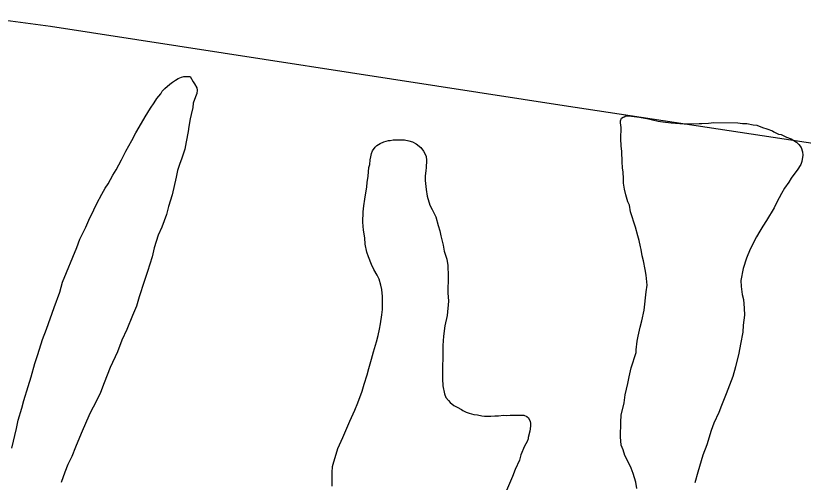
# Model space of a CAD drawing. Extents: x 3161514 to 3199414, y 831166 to 856601.
# Drawn here: x 3167237 to 3169026, y 839874 to 840933 of the extents above; entities that cross this region are included whole.
import ezdxf

# ---------------------------------------------------------------- set-up
doc = ezdxf.new("R2010")
doc.units = 0
doc.layers.add('V-SITE-VEGE', color=7, linetype='Continuous')
doc.layers.add('V-TOPO-SHOR', color=7, linetype='Continuous')

msp = doc.modelspace()

# ---------------------------------------------------------------- linework, layer by layer
at = {"layer": 'V-SITE-VEGE'}
for p, q in [((3167606, 840790.5), (3167613.7, 840793.8)), ((3167613.7, 840793.8), (3167618.8, 840795.5)), ((3167618.8, 840795.5), (3167633.3, 840795.3)), ((3167633.3, 840795.3), (3167640, 840783.3)), ((3167575.9, 840767.9), (3167587.1, 840778)), ((3167587.1, 840778), (3167593.1, 840782.2)), ((3167593.1, 840782.2), (3167600, 840787.2)), ((3167600, 840787.2), (3167606, 840790.5)), ((3167640, 840783.3), (3167643.3, 840778.9)), ((3167643.3, 840778.9), (3167648.3, 840769.5)), ((3167566.3, 840756.1), (3167569.8, 840762.1)), ((3167569.8, 840762.1), (3167575.9, 840767.9)), ((3167648.1, 840756.7), (3167645.5, 840749.1)), ((3167649.1, 840764.4), (3167648.1, 840756.7)), ((3167648.3, 840769.5), (3167649.1, 840764.4)), ((3167551.6, 840735.9), (3167557.7, 840745.2)), ((3167557.7, 840745.2), (3167566.3, 840756.1)), ((3167645.5, 840749.1), (3167640.2, 840734.7)), ((3167530.7, 840703.8), (3167542.9, 840723.2)), ((3167542.9, 840723.2), (3167551.6, 840735.9)), ((3167639.2, 840725.3), (3167635.5, 840709.2)), ((3167640.2, 840734.7), (3167639.2, 840725.3)), ((3167522.8, 840689.4), (3167530.7, 840703.8)), ((3167635.5, 840709.2), (3167632.9, 840699)), ((3168613.7, 840700.8), (3168617.1, 840703.3)), ((3168617.1, 840703.3), (3168619.7, 840704.1)), ((3168619.7, 840704.1), (3168623.1, 840705.8)), ((3168623.1, 840705.8), (3168635.9, 840705.6)), ((3168635.9, 840705.6), (3168654.6, 840702.8)), ((3168654.6, 840702.8), (3168675, 840699.1)), ((3167509.7, 840667.5), (3167522.8, 840689.4)), ((3167632.9, 840699), (3167630.1, 840682)), ((3168611, 840694.9), (3168613.7, 840700.8)), ((3168611, 840689.8), (3168611, 840694.9)), ((3168612.5, 840679.5), (3168611, 840689.8)), ((3168675, 840699.1), (3168683.5, 840697.3)), ((3168683.5, 840697.3), (3168697.1, 840693.7)), ((3168697.1, 840693.7), (3168707.3, 840692.7)), ((3168707.3, 840692.7), (3168726, 840689.9)), ((3168726, 840689.9), (3168736.2, 840689.7)), ((3168736.2, 840689.7), (3168755.8, 840687.8)), ((3168755.8, 840687.8), (3168769.4, 840687.6)), ((3168769.4, 840687.6), (3168789.9, 840689)), ((3168789.9, 840689), (3168795.9, 840688.9)), ((3168795.9, 840688.9), (3168811.2, 840689.6)), ((3168811.2, 840689.6), (3168823.1, 840691.1)), ((3168823.1, 840691.1), (3168877.7, 840690.4)), ((3168877.7, 840690.4), (3168888.7, 840688.5)), ((3168888.7, 840688.5), (3168898.1, 840688.4)), ((3168898.1, 840688.4), (3168912.5, 840685.6)), ((3168912.5, 840685.6), (3168921.1, 840684.6)), ((3167501, 840649.7), (3167509.7, 840667.5)), ((3167629, 840670.1), (3167624.5, 840647.1)), ((3167630.1, 840682), (3167629, 840670.1)), ((3168612.2, 840654), (3168612.5, 840679.5)), ((3168921.1, 840684.6), (3168933.8, 840679.4)), ((3168933.8, 840679.4), (3168943.9, 840676.7)), ((3168943.9, 840676.7), (3168956.7, 840672.2)), ((3168956.7, 840672.2), (3168959.2, 840669.6)), ((3168959.2, 840669.6), (3168970.2, 840664.4)), ((3167487, 840626), (3167501, 840649.7)), ((3168073.5, 840646.9), (3168083.8, 840650.2)), ((3168083.8, 840650.2), (3168088.1, 840650.1)), ((3168088.1, 840650.1), (3168094.9, 840651.7)), ((3168094.9, 840651.7), (3168120.5, 840651.4)), ((3168120.5, 840651.4), (3168129.8, 840649.5)), ((3168129.8, 840649.5), (3168138.3, 840646.9)), ((3168612.8, 840637.8), (3168612.2, 840654)), ((3168970.2, 840664.4), (3168976.1, 840663.4)), ((3168976.1, 840663.4), (3168988, 840657.3)), ((3168988, 840657.3), (3168999, 840653.7)), ((3168999, 840653.7), (3169010.8, 840645.9)), ((3167624.5, 840647.1), (3167620.8, 840630.1)), ((3168047.7, 840626.8), (3168053.8, 840635.2)), ((3168053.8, 840635.2), (3168057.2, 840638.6)), ((3168057.2, 840638.6), (3168065, 840643.6)), ((3168065, 840643.6), (3168073.5, 840646.9)), ((3168138.3, 840646.9), (3168146.8, 840642.5)), ((3168146.8, 840642.5), (3168157.7, 840633.8)), ((3168157.7, 840633.8), (3168163.6, 840626.1)), ((3168614.3, 840625), (3168612.8, 840637.8)), ((3169010.8, 840645.9), (3169016.7, 840640.7)), ((3169016.7, 840640.7), (3169021.8, 840633.8)), ((3169021.8, 840633.8), (3169025, 840624.4)), ((3167477.3, 840606.5), (3167487, 840626)), ((3167620.8, 840630.1), (3167614.6, 840609.8)), ((3168042.3, 840606.4), (3168044.1, 840613.2)), ((3168044.1, 840613.2), (3168045.1, 840620.9)), ((3168045.1, 840620.9), (3168047.7, 840626.8)), ((3168163.6, 840626.1), (3168169.4, 840614.1)), ((3168169.4, 840614.1), (3168170.1, 840604.7)), ((3168614.9, 840601.9), (3168614.3, 840625)), ((3169025.8, 840616.7), (3169023, 840602.3)), ((3169025, 840624.4), (3169025.8, 840616.7)), ((3167465.1, 840583.7), (3167477.3, 840606.5)), ((3167609.3, 840595.4), (3167604.8, 840581.8)), ((3167614.6, 840609.8), (3167609.3, 840595.4)), ((3168039.5, 840588.6), (3168041.3, 840595.4)), ((3168041.3, 840595.4), (3168042.3, 840606.4)), ((3168170.1, 840604.7), (3168169.9, 840588.5)), ((3168615.5, 840588.3), (3168614.9, 840601.9)), ((3169021.2, 840595.5), (3169012.5, 840582.8)), ((3169023, 840602.3), (3169021.2, 840595.5)), ((3167457.3, 840571), (3167465.1, 840583.7)), ((3167604.8, 840581.8), (3167601.2, 840566.5)), ((3168037.5, 840569), (3168039.5, 840588.6)), ((3168168.9, 840580.8), (3168167.1, 840569.8)), ((3168169.9, 840588.5), (3168168.9, 840580.8)), ((3168617.1, 840578.1), (3168615.5, 840588.3)), ((3168617.7, 840563.6), (3168617.1, 840578.1)), ((3169012.5, 840582.8), (3169007.3, 840576.1)), ((3167446.8, 840551.6), (3167457.3, 840571)), ((3167601.2, 840566.5), (3167592.1, 840526.6)), ((3168035.6, 840554.5), (3168037.5, 840569)), ((3168167.1, 840569.8), (3168166.9, 840559.6)), ((3168166.9, 840559.6), (3168169.2, 840539.1)), ((3168617.6, 840553.3), (3168617.7, 840563.6)), ((3168998.6, 840564.3), (3168993.4, 840555.8)), ((3169007.3, 840576.1), (3168998.6, 840564.3)), ((3167439.8, 840541.5), (3167446.8, 840551.6)), ((3168030, 840517.1), (3168034.6, 840545.2)), ((3168034.6, 840545.2), (3168035.6, 840554.5)), ((3168620, 840539.7), (3168617.6, 840553.3)), ((3168993.4, 840555.8), (3168983.8, 840541.5)), ((3167421.4, 840506.8), (3167432.8, 840527.9)), ((3167432.8, 840527.9), (3167439.8, 840541.5)), ((3167592.1, 840526.6), (3167584.1, 840500.3)), ((3168169.2, 840539.1), (3168171.5, 840523.7)), ((3168171.5, 840523.7), (3168178.1, 840503.2)), ((3168623.2, 840526.8), (3168620, 840539.7)), ((3168628.1, 840510.6), (3168623.2, 840526.8)), ((3168976.9, 840529.6), (3168966.4, 840510.2)), ((3168983.8, 840541.5), (3168976.9, 840529.6)), ((3167414.4, 840492.4), (3167421.4, 840506.8)), ((3168028.1, 840501.8), (3168030, 840517.1)), ((3168631.4, 840502.9), (3168628.1, 840510.6)), ((3168966.4, 840510.2), (3168960.2, 840497.5)), ((3167403, 840469.5), (3167414.4, 840492.4)), ((3167584.1, 840500.3), (3167579.6, 840482.4)), ((3168025.9, 840464.4), (3168026.2, 840488.2)), ((3168026.2, 840488.2), (3168028.1, 840501.8)), ((3168178.1, 840503.2), (3168183, 840493.7)), ((3168183, 840493.7), (3168191.3, 840476.6)), ((3168633.7, 840488.4), (3168631.4, 840502.9)), ((3168637, 840478.9), (3168633.7, 840488.4)), ((3168960.2, 840497.5), (3168942.8, 840468.8)), ((3167579.6, 840482.4), (3167569, 840453.6)), ((3168191.3, 840476.6), (3168197, 840456.9)), ((3168641.9, 840462.7), (3168637, 840478.9)), ((3167382.8, 840426.4), (3167396, 840453.4)), ((3167396, 840453.4), (3167403, 840469.5)), ((3167569, 840453.6), (3167560.2, 840435)), ((3168027.3, 840446.4), (3168025.9, 840464.4)), ((3168197, 840456.9), (3168200.3, 840444.9)), ((3168645.2, 840453.3), (3168641.9, 840462.7)), ((3168650.9, 840433.6), (3168645.2, 840453.3)), ((3168934.9, 840455.2), (3168928, 840444.2)), ((3168942.8, 840468.8), (3168934.9, 840455.2)), ((3167560.2, 840435), (3167551.3, 840406.1)), ((3168030.5, 840429.4), (3168027.3, 840446.4)), ((3168200.3, 840444.9), (3168202.7, 840433.8)), ((3168928, 840444.2), (3168920.1, 840431.6)), ((3167375.8, 840406.9), (3167382.8, 840426.4)), ((3168031.1, 840414.9), (3168030.5, 840429.4)), ((3168202.7, 840433.8), (3168208.3, 840412.4)), ((3168653.3, 840423.3), (3168650.9, 840433.6)), ((3168656.5, 840408.8), (3168653.3, 840423.3)), ((3168920.1, 840431.6), (3168906.1, 840403.7)), ((3167343.1, 840328.1), (3167375.8, 840406.9)), ((3167551.3, 840406.1), (3167546.7, 840385.7)), ((3168035.1, 840396.9), (3168031.1, 840414.9)), ((3168208.3, 840412.4), (3168210.7, 840398.8)), ((3168210.7, 840398.8), (3168216.4, 840380.8)), ((3168658.1, 840402.8), (3168656.5, 840408.8)), ((3168660.5, 840388.3), (3168658.1, 840402.8)), ((3168906.1, 840403.7), (3168897.3, 840383.3)), ((3167546.7, 840385.7), (3167536.1, 840352.7)), ((3168038.4, 840385.8), (3168035.1, 840396.9)), ((3168045, 840368.7), (3168038.4, 840385.8)), ((3168216.4, 840380.8), (3168218.8, 840366.3)), ((3168663.7, 840377.2), (3168660.5, 840388.3)), ((3168897.3, 840383.3), (3168890.2, 840359.6)), ((3168050.8, 840357.5), (3168045, 840368.7)), ((3168218.8, 840366.3), (3168219.3, 840342.4)), ((3168666.9, 840357.5), (3168663.7, 840377.2)), ((3167536.1, 840352.7), (3167528.9, 840329.8)), ((3168058.3, 840344.6), (3168050.8, 840357.5)), ((3168669.3, 840344.7), (3168666.9, 840357.5)), ((3168890.2, 840359.6), (3168884.7, 840332.4)), ((3167336.9, 840306), (3167343.1, 840328.1)), ((3167528.9, 840329.8), (3167517.4, 840295)), ((3168062.4, 840335.2), (3168058.3, 840344.6)), ((3168066.5, 840321.5), (3168062.4, 840335.2)), ((3168219.3, 840342.4), (3168218.8, 840304.1)), ((3168671.5, 840321.7), (3168669.3, 840344.7)), ((3168884.7, 840332.4), (3168885.3, 840318.7)), ((3168068.9, 840312.1), (3168066.5, 840321.5)), ((3168070.4, 840295.9), (3168068.9, 840312.1)), ((3168669.6, 840306.4), (3168671.5, 840321.7)), ((3168885.3, 840318.7), (3168887.6, 840300.8)), ((3167324.5, 840271.2), (3167336.9, 840306)), ((3167517.4, 840295), (3167511.1, 840273.8)), ((3168070, 840266.1), (3168070.4, 840295.9)), ((3168218.8, 840304.1), (3168220.2, 840285.3)), ((3168664.7, 840264.7), (3168669.6, 840306.4)), ((3168887.6, 840300.8), (3168890.9, 840288.8)), ((3167511.1, 840273.8), (3167502.3, 840252.6)), ((3168220.2, 840285.3), (3168217.2, 840253)), ((3168890.9, 840288.8), (3168892.3, 840269.2)), ((3167306.7, 840222), (3167324.5, 840271.2)), ((3168069, 840254.1), (3168070, 840266.1)), ((3168659.3, 840240.9), (3168664.7, 840264.7)), ((3168892.3, 840269.2), (3168893, 840253.9)), ((3167502.3, 840252.6), (3167489.1, 840221.2)), ((3168066.1, 840233.7), (3168069, 840254.1)), ((3168217.2, 840253), (3168211.8, 840229.2)), ((3168655.7, 840226.5), (3168659.3, 840240.9)), ((3168893, 840253.9), (3168890.1, 840230.9)), ((3167297.9, 840198.3), (3167306.7, 840222)), ((3167489.1, 840221.2), (3167477.7, 840196.7)), ((3168060.7, 840207.4), (3168063.4, 840221.8)), ((3168063.4, 840221.8), (3168066.1, 840233.7)), ((3168211.8, 840229.2), (3168208.9, 840206.2)), ((3168651.1, 840206.1), (3168655.7, 840226.5)), ((3168890.1, 840230.9), (3168889, 840214.7)), ((3168057, 840193), (3168060.7, 840207.4)), ((3168208.9, 840206.2), (3168207.8, 840184.9)), ((3168649.3, 840194.2), (3168651.1, 840206.1)), ((3168889, 840214.7), (3168883.5, 840187.5)), ((3167287.2, 840164.4), (3167297.9, 840198.3)), ((3167477.7, 840196.7), (3167467.9, 840170.4)), ((3168049.9, 840170), (3168057, 840193)), ((3168207.8, 840184.9), (3168206.7, 840109.1)), ((3168646.5, 840174.6), (3168649.3, 840194.2)), ((3168883.5, 840187.5), (3168879.8, 840167.1)), ((3167467.9, 840170.4), (3167451.2, 840134.8)), ((3168045.4, 840153.9), (3168049.9, 840170)), ((3168635.7, 840133.8), (3168646.4, 840168.6)), ((3168646.4, 840168.6), (3168646.5, 840174.6)), ((3168879.8, 840167.1), (3168872.6, 840136.6)), ((3167280.1, 840144), (3167287.2, 840164.4)), ((3168039.2, 840132.7), (3168045.4, 840153.9)), ((3167272, 840113.5), (3167280.1, 840144)), ((3167451.2, 840134.8), (3167438, 840100.1)), ((3168035.6, 840118.3), (3168039.2, 840132.7)), ((3168631.1, 840113.5), (3168635.7, 840133.8)), ((3168872.6, 840136.6), (3168866.3, 840114.5)), ((3167264.9, 840091.4), (3167272, 840113.5)), ((3168028.5, 840097.1), (3168035.6, 840118.3)), ((3168627.5, 840098.2), (3168631.1, 840113.5)), ((3168866.3, 840114.5), (3168851.3, 840074.6)), ((3167438, 840100.1), (3167429.2, 840078.1)), ((3168024, 840080.9), (3168028.5, 840097.1)), ((3168206.7, 840109.1), (3168207.3, 840092.9)), ((3168622, 840072.7), (3168627.5, 840098.2)), ((3167255.1, 840060), (3167264.9, 840091.4)), ((3167429.2, 840078.1), (3167419.5, 840057.7)), ((3168014.2, 840054.6), (3168024, 840080.9)), ((3168207.3, 840092.9), (3168211.4, 840074.9)), ((3167250.6, 840042.2), (3167255.1, 840060)), ((3168211.4, 840074.9), (3168214.6, 840066.4)), ((3168214.6, 840066.4), (3168220.5, 840059.5)), ((3168220.5, 840059.5), (3168223.9, 840055.2)), ((3168619.2, 840054.8), (3168622, 840072.7)), ((3168851.3, 840074.6), (3168840.7, 840048.4)), ((3167242.5, 840015), (3167250.6, 840042.2)), ((3167419.5, 840057.7), (3167406.4, 840031.5)), ((3168007.2, 840037.7), (3168014.2, 840054.6)), ((3168223.9, 840055.2), (3168232.3, 840048.2)), ((3168232.3, 840048.2), (3168239.9, 840044.7)), ((3168239.9, 840044.7), (3168250.1, 840039.5)), ((3168612.9, 840026.8), (3168619.2, 840054.8)), ((3168840.7, 840048.4), (3168834.5, 840032.3)), ((3167406.4, 840031.5), (3167397.6, 840012.9)), ((3167995.8, 840013.1), (3168007.2, 840037.7)), ((3168250.1, 840039.5), (3168252.6, 840036.9)), ((3168252.6, 840036.9), (3168260.2, 840033.4)), ((3168260.2, 840033.4), (3168267, 840030.7)), ((3168267, 840030.7), (3168278, 840028)), ((3168278, 840028), (3168286.5, 840027)), ((3168286.5, 840027), (3168295.9, 840025.2)), ((3168295.9, 840025.2), (3168301.8, 840024.3)), ((3168301.8, 840024.3), (3168316.3, 840024.1)), ((3168316.3, 840024.1), (3168325.7, 840024.8)), ((3168325.7, 840024.8), (3168334.2, 840024.7)), ((3168334.2, 840024.7), (3168345.3, 840026.2)), ((3168345.3, 840026.2), (3168351.3, 840026.1)), ((3168351.3, 840026.1), (3168360.7, 840026.9)), ((3168360.7, 840026.9), (3168391.3, 840026.4)), ((3168391.3, 840026.4), (3168398.1, 840023.8)), ((3168398.1, 840023.8), (3168402.3, 840020.3)), ((3168611.8, 840010.6), (3168612.9, 840026.8)), ((3168834.5, 840032.3), (3168823.1, 840008.6)), ((3167238.9, 839996.3), (3167242.5, 840015)), ((3167397.6, 840012.9), (3167385.3, 839984.9)), ((3167989.6, 839997), (3167995.8, 840013.1)), ((3168402.3, 840020.3), (3168405.6, 840011.8)), ((3168405.6, 840011.8), (3168406.4, 840008.3)), ((3168406.4, 840008.3), (3168406.3, 840001.5)), ((3168611.4, 839977.4), (3168611.8, 840010.6)), ((3168823.1, 840008.6), (3168816.9, 839991.6)), ((3167228, 839951.3), (3167238.9, 839996.3)), ((3167979.9, 839975.9), (3167989.6, 839997)), ((3168405.3, 839990.5), (3168401.7, 839976)), ((3168406.3, 840001.5), (3168405.3, 839990.5)), ((3168816.9, 839991.6), (3168807.1, 839959.4)), ((3167385.3, 839984.9), (3167372.9, 839953.6)), ((3167968.5, 839950.5), (3167979.9, 839975.9)), ((3168401.7, 839972.6), (3168399, 839966.7)), ((3168401.7, 839976), (3168401.7, 839972.6)), ((3168612.8, 839958.6), (3168611.4, 839977.4)), ((3167372.9, 839953.6), (3167364.1, 839932.4)), ((3168392.9, 839956.5), (3168385, 839936.2)), ((3168399, 839966.7), (3168392.9, 839956.5)), ((3168616.9, 839947.5), (3168612.8, 839958.6)), ((3168807.1, 839959.4), (3168798.2, 839935.6)), ((3167959.6, 839920.8), (3167964.9, 839937.7)), ((3167964.9, 839937.7), (3167968.5, 839950.5)), ((3168385, 839936.2), (3168381.4, 839924.3)), ((3168621, 839934.7), (3168616.9, 839947.5)), ((3168626.8, 839923.5), (3168621, 839934.7)), ((3168798.2, 839935.6), (3168786.6, 839897.4)), ((3167364.1, 839932.4), (3167355.3, 839914.6)), ((3167956.9, 839909.7), (3167959.6, 839920.8)), ((3168381.4, 839924.3), (3168371.7, 839903.2)), ((3168635.1, 839906.3), (3168626.8, 839923.5)), ((3167355.3, 839914.6), (3167348.3, 839896.8)), ((3167955.8, 839896.1), (3167956.9, 839909.7)), ((3168371.7, 839903.2), (3168365.6, 839887.1)), ((3168640, 839894.3), (3168635.1, 839906.3)), ((3168786.6, 839897.4), (3168780.3, 839872.8)), ((3167348.3, 839896.8), (3167340.3, 839873.9)), ((3167955.7, 839885.9), (3167955.8, 839896.1)), ((3167956.2, 839865.4), (3167955.7, 839885.9)), ((3168365.6, 839887.1), (3168352.3, 839855.7)), ((3168645.7, 839874.7), (3168640, 839894.3)), ((3168648.1, 839860.2), (3168645.7, 839874.7))]:
    msp.add_line(p, q, dxfattribs=at)
at = {"layer": 'V-TOPO-SHOR'}
msp.add_lwpolyline([(3169383.3, 840592.8), (3168482.9, 840728.4), (3167316.2, 840908.5), (3167133.6, 840933.2)], dxfattribs=at)

doc.saveas('drawing.dxf')
